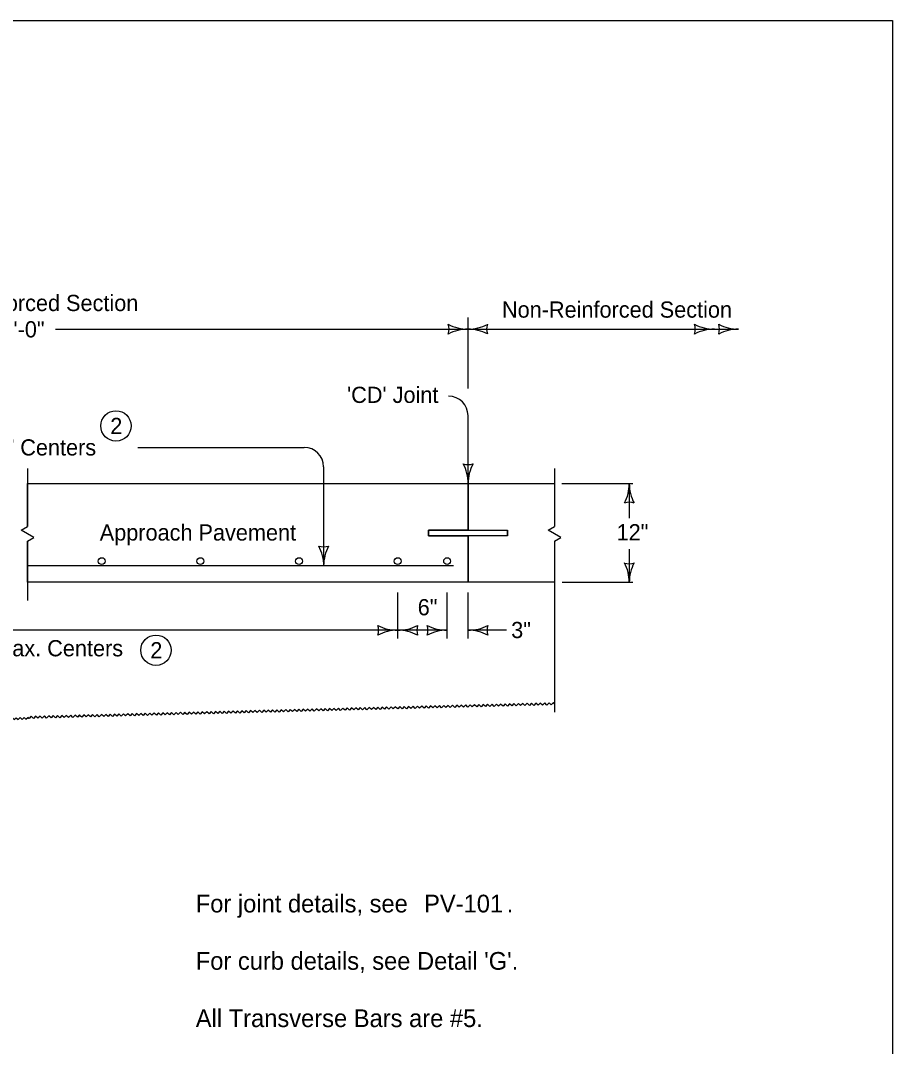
# Model space of a CAD drawing. Extents: x 9234 to 81668, y 5635 to 15999.
# Drawn here: x 12406 to 13268, y 8931 to 9944 of the extents above; entities that cross this region are included whole.
import ezdxf

# ---------------------------------------------------------------- set-up
doc = ezdxf.new("R2010")
doc.units = 0
for name, color, linetype in [('Level 61', 7, 'Continuous'), ('PS_BOLT', 7, 'Continuous'), ('PS_CONST', 7, 'Continuous'), ('PS_DIM', 7, 'Continuous'), ('PS_OBJECT', 7, 'Continuous'), ('PS_SHAPE', 7, 'Continuous'), ('PS_TEXT', 7, 'Continuous')]:
    doc.layers.add(name, color=color, linetype=linetype)

msp = doc.modelspace()

# ---------------------------------------------------------------- linework, layer by layer
at = {"layer": 'Level 61'}
msp.add_lwpolyline([(10132.5, 9944), (13267.5, 9944), (13267.5, 7924), (10132.5, 7924)], close=True, dxfattribs=at)
at = {"layer": 'PS_BOLT'}
for p, q in [((12413.4, 9444.4), (12413.4, 9486.7)), ((12413.4, 9486.7), (12848.4, 9486.7)), ((12413.4, 9486.7), (12848.4, 9486.7)), ((12848.4, 9486.7), (12848.4, 9440.7)), ((12848.4, 9486.7), (12933.2, 9486.7)), ((12413.4, 9444.4), (12413.4, 9444.4)), ((12848.4, 9440.7), (12809.4, 9440.7)), ((12809.4, 9440.7), (12809.4, 9435.3)), ((12809.4, 9435.3), (12848.4, 9435.3)), ((12848.4, 9435.3), (12848.4, 9389.3)), ((12887.4, 9435.3), (12887.4, 9440.7)), ((12413.4, 9389.3), (12413.4, 9429.9)), ((12848.4, 9389.3), (12413.4, 9389.3)), ((12848.4, 9389.3), (12413.4, 9389.3)), ((12933.7, 9389.3), (12848.4, 9389.3))]:
    msp.add_line(p, q, dxfattribs=at)
msp.add_lwpolyline([(12413.4, 9429.9), (12419.7, 9433.5), (12407.2, 9440.8), (12413.4, 9444.4)], dxfattribs=at)
at = {"layer": 'PS_CONST'}
for p, q in [((12848.4, 9580.5), (12848.4, 9650.7)), ((12440.9, 9639.3), (12848.4, 9639.3)), ((12848.4, 9639.3), (13115.5, 9639.3)), ((12848.4, 9486.7), (12848.4, 9553.9)), ((12522.4, 9522.5), (12686.6, 9522.5)), ((12705.9, 9405.5), (12705.9, 9503.3)), ((12940.9, 9486.7), (13011.2, 9486.7)), ((13007.8, 9452.5), (13007.8, 9486.5)), ((13007.8, 9389), (13007.8, 9422)), ((12941.4, 9389.3), (13011.2, 9389.3)), ((12778.9, 9333.9), (12778.9, 9379.3)), ((12827.7, 9333.9), (12827.7, 9379.3)), ((12848.4, 9333.9), (12848.4, 9379.3)), ((12778.9, 9341.9), (11995.4, 9341.9)), ((12827.7, 9341.9), (12778.9, 9341.9)), ((12886.3, 9341.9), (12848.4, 9341.9))]:
    msp.add_line(p, q, dxfattribs=at)
for centre, radius, start, end in [((12813.6, 9639.3), 16, 342.2666, 17.7333), ((12848.4, 9680.8), 41.6, 241.9275, 270), ((12848.4, 9597.7), 41.6, 90, 118.0725), ((12848.4, 9679.7), 40.5, 270, 298.0725), ((12848.4, 9598.8), 40.5, 61.9275, 90), ((12882.3, 9639.3), 15.6, 162.2666, 197.7334), ((13056.8, 9639.3), 16, 342.2666, 17.7333), ((13091.7, 9680.8), 41.6, 241.9275, 270), ((13091.7, 9597.7), 41.6, 90, 118.0725), ((13080.7, 9639.3), 16, 342.2666, 17.7333), ((13115.5, 9680.8), 41.6, 241.9275, 270), ((13115.5, 9597.7), 41.6, 90, 118.0725), ((12829.2, 9553.9), 19.2, 0, 90), ((12686.6, 9503.3), 19.2, 0, 90), ((12848.4, 9521.5), 16, 252.2666, 287.7333), ((12806.9, 9486.7), 41.6, 360, 28.0725), ((12890, 9486.7), 41.6, 151.9275, 180), ((12967.1, 9486.7), 40.5, 331.9275, 360), ((13048.1, 9486.7), 40.5, 180, 208.0725), ((13007.6, 9452.7), 15.6, 72.2666, 107.7334), ((12705.9, 9440.3), 16, 252.2666, 287.7333), ((12664.3, 9405.5), 41.6, 360, 28.0725), ((12747.4, 9405.5), 41.6, 151.9275, 180), ((13007.6, 9423.2), 15.6, 252.2666, 287.7333), ((12967.1, 9389.3), 40.5, 360, 28.0725), ((13048.1, 9389.3), 40.5, 151.9275, 180), ((12744.1, 9341.9), 16, 342.2666, 17.7333), ((12778.9, 9383.5), 41.6, 241.9275, 270), ((12778.9, 9300.4), 41.6, 90, 118.0725), ((12778.9, 9383.5), 41.6, 270, 298.0725), ((12778.9, 9300.4), 41.6, 61.9275, 90), ((12813.8, 9341.9), 16, 162.2666, 197.7334), ((12792.8, 9341.9), 16, 342.2666, 17.7333), ((12827.7, 9383.5), 41.6, 241.9275, 270), ((12827.7, 9300.4), 41.6, 90, 118.0725), ((12848.4, 9383.5), 41.6, 270, 298.0725), ((12848.4, 9300.4), 41.6, 61.9275, 90), ((12883.2, 9341.9), 16, 162.2666, 197.7334)]:
    msp.add_arc(centre, radius, start, end, dxfattribs=at)
at = {"layer": 'PS_DIM'}
msp.add_line((12834.1, 9405.5), (12413.4, 9405.5), dxfattribs=at)
at = {"layer": 'PS_OBJECT'}
for centre in [(12486.6, 9410.2), (12584.1, 9410.2), (12681.5, 9410.2), (12778.9, 9410.2), (12827.7, 9410.2)]:
    msp.add_circle(centre, 3.38, dxfattribs=at)
at = {"layer": 'PS_SHAPE'}
for p, q in [((12413.4, 9501.6), (12413.4, 9444.4)), ((12933.7, 9501.6), (12933.7, 9444.4)), ((12848.4, 9440.7), (12848.4, 9486.7)), ((12809.4, 9435.3), (12809.4, 9440.7)), ((12809.4, 9440.7), (12887.4, 9440.7)), ((12887.4, 9435.3), (12809.4, 9435.3)), ((12848.4, 9389.3), (12848.4, 9435.3)), ((12848.4, 9389.3), (12848.4, 9435.3)), ((12887.4, 9440.7), (12887.4, 9435.3)), ((12413.4, 9429.9), (12413.4, 9371.3)), ((12933.7, 9429.9), (12933.7, 9261.1))]:
    msp.add_line(p, q, dxfattribs=at)
for points in [[(12413.4, 9429.9), (12419.7, 9433.5), (12407.2, 9440.8), (12413.4, 9444.4)], [(12933.7, 9429.9), (12939.9, 9433.5), (12927.4, 9440.8), (12933.7, 9444.4)], [(12933.8, 9269.4), (12932.7, 9270.5), (12930.6, 9268.3), (12928.4, 9270.4), (12926.3, 9268.1), (12924.1, 9270.2), (12922, 9268), (12919.7, 9270.1), (12917.6, 9267.9), (12915.4, 9270), (12913.3, 9267.8), (12911.1, 9269.9), (12909, 9267.7), (12906.7, 9269.8), (12904.6, 9267.6), (12902.4, 9269.7), (12900.3, 9267.5), (12898.1, 9269.6), (12896, 9267.3), (12893.7, 9269.5), (12891.6, 9267.2), (12889.4, 9269.3), (12887.3, 9267.1), (12885.1, 9269.2), (12883, 9267), (12881.8, 9268.1)], [(12517.8, 9258.6), (12516.7, 9259.6), (12514.6, 9257.4), (12512.3, 9259.5), (12510.2, 9257.3), (12508, 9259.4), (12505.9, 9257.2), (12503.7, 9259.3), (12501.6, 9257.1), (12499.3, 9259.2), (12497.2, 9256.9), (12495, 9259), (12492.9, 9256.8), (12490.7, 9258.9), (12488.6, 9256.7), (12486.3, 9258.8), (12484.2, 9256.6), (12482, 9258.7), (12479.9, 9256.5), (12477.7, 9258.6), (12475.6, 9256.4), (12473.3, 9258.5), (12471.2, 9256.3), (12469, 9258.4), (12466.9, 9256.1), (12465.8, 9257.2)], [(12569.8, 9259.9), (12568.7, 9261), (12566.6, 9258.7), (12564.4, 9260.9), (12562.2, 9258.6), (12560, 9260.7), (12557.9, 9258.5), (12555.7, 9260.6), (12553.6, 9258.4), (12551.4, 9260.5), (12549.2, 9258.3), (12547, 9260.4), (12544.9, 9258.2), (12542.7, 9260.3), (12540.6, 9258.1), (12538.3, 9260.2), (12536.2, 9258), (12534, 9260.1), (12531.9, 9257.8), (12529.7, 9260), (12527.6, 9257.7), (12525.4, 9259.8), (12523.2, 9257.6), (12521, 9259.7), (12518.9, 9257.5), (12517.8, 9258.6)], [(12621.8, 9261.3), (12620.7, 9262.3), (12618.6, 9260.1), (12616.4, 9262.2), (12614.3, 9260), (12612, 9262.1), (12609.9, 9259.9), (12607.7, 9262), (12605.6, 9259.8), (12603.4, 9261.9), (12601.2, 9259.7), (12599, 9261.8), (12596.9, 9259.5), (12594.7, 9261.6), (12592.6, 9259.4), (12590.4, 9261.5), (12588.3, 9259.3), (12586, 9261.4), (12583.9, 9259.2), (12581.7, 9261.3), (12579.6, 9259.1), (12577.4, 9261.2), (12575.2, 9259), (12573, 9261.1), (12570.9, 9258.9), (12569.8, 9259.9)], [(12673.8, 9262.6), (12672.7, 9263.7), (12670.6, 9261.5), (12668.4, 9263.6), (12666.3, 9261.3), (12664, 9263.5), (12661.9, 9261.2), (12659.7, 9263.3), (12657.6, 9261.1), (12655.4, 9263.2), (12653.3, 9261), (12651, 9263.1), (12648.9, 9260.9), (12646.7, 9263), (12644.6, 9260.8), (12642.4, 9262.9), (12640.3, 9260.7), (12638, 9262.8), (12635.9, 9260.6), (12633.7, 9262.7), (12631.6, 9260.4), (12629.4, 9262.6), (12627.3, 9260.3), (12625, 9262.4), (12622.9, 9260.2), (12621.8, 9261.3)], [(12725.8, 9264), (12724.7, 9265), (12722.6, 9262.8), (12720.4, 9264.9), (12718.3, 9262.7), (12716, 9264.8), (12713.9, 9262.6), (12711.7, 9264.7), (12709.6, 9262.5), (12707.4, 9264.6), (12705.3, 9262.4), (12703, 9264.5), (12700.9, 9262.3), (12698.7, 9264.4), (12696.6, 9262.1), (12694.4, 9264.3), (12692.3, 9262), (12690, 9264.1), (12687.9, 9261.9), (12685.7, 9264), (12683.6, 9261.8), (12681.4, 9263.9), (12679.3, 9261.7), (12677, 9263.8), (12674.9, 9261.6), (12673.8, 9262.6)], [(12777.8, 9265.3), (12776.7, 9266.4), (12774.6, 9264.2), (12772.4, 9266.3), (12770.3, 9264.1), (12768, 9266.2), (12765.9, 9264), (12763.7, 9266.1), (12761.6, 9263.8), (12759.4, 9265.9), (12757.3, 9263.7), (12755, 9265.8), (12752.9, 9263.6), (12750.7, 9265.7), (12748.6, 9263.5), (12746.4, 9265.6), (12744.3, 9263.4), (12742, 9265.5), (12739.9, 9263.3), (12737.7, 9265.4), (12735.6, 9263.2), (12733.4, 9265.3), (12731.3, 9263.1), (12729, 9265.2), (12726.9, 9262.9), (12725.8, 9264)], [(12829.8, 9266.7), (12828.7, 9267.8), (12826.6, 9265.5), (12824.4, 9267.6), (12822.3, 9265.4), (12820.1, 9267.5), (12817.9, 9265.3), (12815.7, 9267.4), (12813.6, 9265.2), (12811.4, 9267.3), (12809.3, 9265.1), (12807.1, 9267.2), (12804.9, 9265), (12802.7, 9267.1), (12800.6, 9264.9), (12798.4, 9267), (12796.3, 9264.7), (12794.1, 9266.9), (12791.9, 9264.6), (12789.7, 9266.7), (12787.6, 9264.5), (12785.4, 9266.6), (12783.3, 9264.4), (12781, 9266.5), (12778.9, 9264.3), (12777.8, 9265.3)], [(12881.8, 9268.1), (12880.7, 9269.1), (12878.6, 9266.9), (12876.4, 9269), (12874.3, 9266.8), (12872.1, 9268.9), (12870, 9266.7), (12867.7, 9268.8), (12865.6, 9266.6), (12863.4, 9268.7), (12861.3, 9266.4), (12859.1, 9268.6), (12857, 9266.3), (12854.7, 9268.4), (12852.6, 9266.2), (12850.4, 9268.3), (12848.3, 9266.1), (12846.1, 9268.2), (12843.9, 9266), (12841.7, 9268.1), (12839.6, 9265.9), (12837.4, 9268), (12835.3, 9265.8), (12833.1, 9267.9), (12830.9, 9265.7), (12829.8, 9266.7)], [(12378.8, 9254.2), (12379.6, 9255), (12381.6, 9253.2), (12383.4, 9255.1), (12385.4, 9253.3), (12387.2, 9255.2), (12389.1, 9253.4), (12391, 9255.3), (12392.9, 9253.5), (12394.8, 9255.4), (12396.7, 9253.6), (12398.5, 9255.5), (12400.5, 9253.7), (12402.3, 9255.6), (12404.3, 9253.8), (12406.1, 9255.7), (12408, 9253.9), (12409.9, 9255.8), (12411.8, 9254), (12413.7, 9255.9), (12414.6, 9255)], [(12465.8, 9257.2), (12464.7, 9258.3), (12462.6, 9256), (12460.3, 9258.1), (12458.2, 9255.9), (12456, 9258), (12453.9, 9255.8), (12451.7, 9257.9), (12449.6, 9255.7), (12447.3, 9257.8), (12445.2, 9255.6), (12443, 9257.7), (12440.9, 9255.5), (12438.7, 9257.6), (12436.6, 9255.4), (12434.3, 9257.5), (12432.2, 9255.2), (12430, 9257.3), (12427.9, 9255.1), (12425.7, 9257.2), (12423.6, 9255), (12421.3, 9257.1), (12419.2, 9254.9), (12417, 9257), (12414.9, 9254.8), (12413.8, 9255.8)]]:
    msp.add_lwpolyline(points, dxfattribs=at)
at = {"layer": 'PS_TEXT'}
for centre in [(12500.7, 9543.7), (12540.2, 9322.2)]:
    msp.add_circle(centre, 15, dxfattribs=at)

# ---------------------------------------------------------------- texts
at = {"layer": 'PS_CONST'}
for s, p in [('Single Reinforced Section', (12276.6, 9657.1)), ('Non-Reinforced Section', (12881.9, 9650.6)), ('20\'-0"', (12375.7, 9631.1)), ("'CD' Joint", (12728.9, 9566.4)), ('#5 Bars at 12" Centers', (12265.4, 9514.5)), ('Approach Pavement', (12484.7, 9430.5)), ('12"', (12995.1, 9430.7)), ('6"', (12798.7, 9356.7)), ('3"', (12891, 9334.2)), ('#5 Bars at 12" max. Centers', (12239.7, 9316.2))]:
    msp.add_text(s, height=16, dxfattribs=at).set_placement(p)
at = {"layer": 'PS_TEXT'}
for s, height, p in [('2', 16, (12495.1, 9535.7)), ('2', 16, (12534.6, 9314.2)), ('For joint details, see ', 17.5, (12579.5, 9063.3)), ('PV-101', 17.5, (12805, 9063.3)), ('PV-101', 17.5, (12805, 9063.3)), ('.', 17.5, (12886.6, 9063.3)), ("For curb details, see Detail 'G'.", 17.5, (12579.5, 9006.7)), ('All Transverse Bars are #5.', 17.5, (12579.5, 8950.1))]:
    msp.add_text(s, height=height, dxfattribs=at).set_placement(p)

doc.saveas('drawing.dxf')
